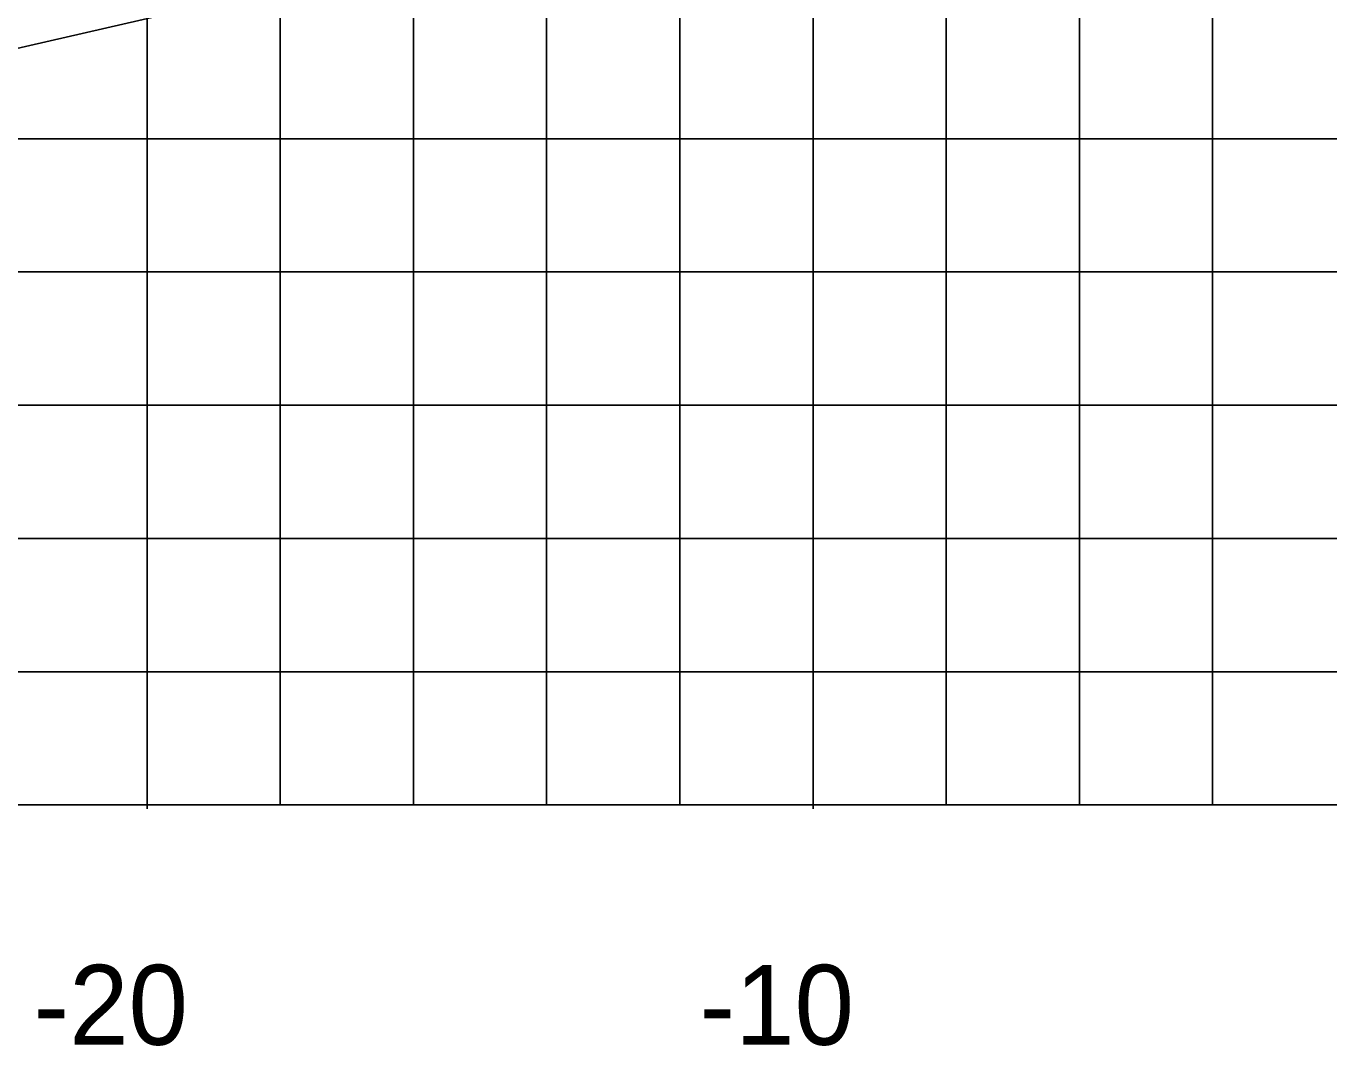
# Model space of a CAD drawing. Extents: x 2193008 to 2198143, y 1236112 to 1237864.
# Drawn here: x 2196722.89 to 2196742.45, y 1237149.43 to 1237164.74 of the extents above; entities that cross this region are included whole.
import ezdxf

# ---------------------------------------------------------------- set-up
doc = ezdxf.new("R2010")
doc.units = 0
for name, color, linetype in [('60', 7, 'Continuous'), ('LIMT-CSLINE', 7, 'Continuous'), ('M-ROADS', 7, 'Continuous')]:
    doc.layers.add(name, color=color, linetype=linetype)

msp = doc.modelspace()

# ---------------------------------------------------------------- linework, layer by layer
at = {"layer": '60'}
for p, q in [((2196614.707, 1237153.046), (2196874.707, 1237153.046)), ((2196724.707, 1237152.986), (2196724.707, 1237153.046)), ((2196734.707, 1237152.986), (2196734.707, 1237153.046))]:
    msp.add_line(p, q, dxfattribs=at)
at = {"layer": 'M-ROADS'}
for p, q in [((2196724.707, 1237153.046), (2196724.707, 1237223.046)), ((2196726.707, 1237153.046), (2196726.707, 1237223.046)), ((2196728.707, 1237153.046), (2196728.707, 1237223.046)), ((2196730.707, 1237153.046), (2196730.707, 1237223.046)), ((2196732.707, 1237153.046), (2196732.707, 1237223.046)), ((2196734.707, 1237153.046), (2196734.707, 1237223.046)), ((2196736.707, 1237153.046), (2196736.707, 1237223.046)), ((2196738.707, 1237153.046), (2196738.707, 1237223.046)), ((2196740.707, 1237153.046), (2196740.707, 1237223.046)), ((2196614.707, 1237163.046), (2196874.707, 1237163.046)), ((2196614.707, 1237161.046), (2196874.707, 1237161.046)), ((2196614.707, 1237159.046), (2196874.707, 1237159.046)), ((2196614.707, 1237157.046), (2196874.707, 1237157.046)), ((2196614.707, 1237155.046), (2196874.707, 1237155.046)), ((2196614.707, 1237153.046), (2196874.707, 1237153.046))]:
    msp.add_line(p, q, dxfattribs=at)
msp.add_lwpolyline([(2196679.247, 1237156.057), (2196690.208, 1237157.568), (2196690.467, 1237157.569), (2196690.722, 1237157.571), (2196695.78, 1237158.565), (2196695.982, 1237158.562), (2196712.09, 1237162.082), (2196712.683, 1237162.229), (2196712.802, 1237162.255), (2196713.157, 1237162.246), (2196713.247, 1237162.246), (2196713.26, 1237162.246), (2196713.649, 1237162.315), (2196727.985, 1237165.606), (2196737.149, 1237167.708), (2196737.413, 1237167.756), (2196737.58, 1237167.756), (2196737.779, 1237167.756), (2196737.918, 1237167.756), (2196739.125, 1237168.012), (2196757.096, 1237171.332)], dxfattribs=at)

# ---------------------------------------------------------------- texts
at = {"layer": 'LIMT-CSLINE'}
for s, p in [('-20', (2196723.003, 1237149.446)), ('-10', (2196733.003, 1237149.446))]:
    msp.add_text(s, height=1.2, dxfattribs=at).set_placement(p)

doc.saveas('drawing.dxf')
